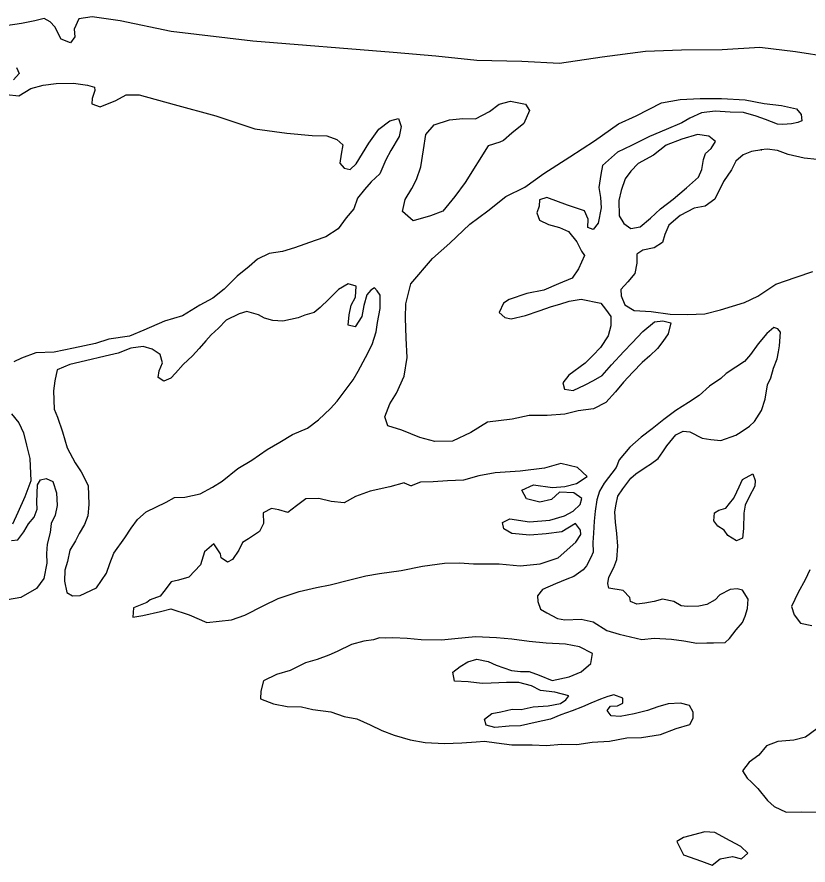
# Model space of a CAD drawing. Extents: x 1127717 to 1741049, y 2026793 to 2244711.
# Drawn here: x 1241323 to 1242120, y 2131690 to 2132543 of the extents above; entities that cross this region are included whole.
import ezdxf

# ---------------------------------------------------------------- set-up
doc = ezdxf.new("R2010")
doc.units = 0
doc.layers.add('9', color=7, linetype='Continuous')

msp = doc.modelspace()

# ---------------------------------------------------------------- linework, layer by layer
at = {"layer": '9'}
for points in [[(1241702.1, 2132507.55), (1241560.58, 2132519.21), (1241478.51, 2132528.78), (1241426.85, 2132539.57), (1241398.81, 2132543.42), (1241385.38, 2132541.6), (1241380.64, 2132530.97), (1241381.32, 2132523.47), (1241376.98, 2132517.36), (1241367.4, 2132521.14), (1241361.12, 2132533.51), (1241356.51, 2132538.41), (1241350.44, 2132541.77), (1241341.01, 2132539.54), (1241327.61, 2132536.72), (1241311.69, 2132534.34)], [(1242141.87, 2132502.95), (1242107.31, 2132508.14), (1242071.27, 2132512.79), (1242033.4, 2132510.39), (1241992.49, 2132509.92), (1241956.09, 2132508.56), (1241912.31, 2132503.02), (1241869.54, 2132496.49), (1241831.57, 2132498.6), (1241786.13, 2132499.52), (1241745.1, 2132504.06), (1241702.1, 2132507.55)], [(1241322.68, 2132492.54), (1241325.31, 2132486.6), (1241319.48, 2132479.95)], [(1241312.35, 2132465.26), (1241324.85, 2132464.06), (1241337.16, 2132471.36), (1241349.55, 2132474.66), (1241362.49, 2132476.46), (1241379.94, 2132476.88), (1241393.97, 2132474.71), (1241401, 2132472.87), (1241401.58, 2132469.38), (1241398.78, 2132461.3), (1241398.41, 2132455.79), (1241406.96, 2132452.99), (1241422.78, 2132459.37), (1241433.12, 2132465.12), (1241446.1, 2132464.93), (1241481.27, 2132455.25), (1241523.47, 2132443.73), (1241562.71, 2132430.64), (1241594.75, 2132426.39), (1241620.26, 2132423.99), (1241635.23, 2132423.85), (1241645.3, 2132420.08), (1241651.42, 2132414.72), (1241649.65, 2132405.16), (1241648.37, 2132396.12), (1241652.48, 2132391.21), (1241658.5, 2132389.85), (1241664.85, 2132395.51), (1241677.33, 2132416.34), (1241687.47, 2132430.59), (1241698.75, 2132438.87), (1241707.18, 2132441.08), (1241709.87, 2132433.13), (1241708.11, 2132423.07), (1241699.47, 2132408.85), (1241694.7, 2132399.72), (1241688.55, 2132385.56), (1241679.76, 2132377.34), (1241672.96, 2132369.67), (1241666.18, 2132361), (1241662.44, 2132350.39), (1241654.68, 2132341.2), (1241646.46, 2132329.99), (1241634.17, 2132322.19), (1241623.28, 2132318.42), (1241602.5, 2132310.92), (1241590.62, 2132307.13), (1241577.18, 2132305.31), (1241565.35, 2132299.52), (1241557.03, 2132292.32), (1241544.79, 2132282.51), (1241531.64, 2132269.19), (1241520.37, 2132260.41), (1241507.07, 2132253.08), (1241489.85, 2132242.66), (1241471.52, 2132237.22), (1241450.77, 2132228.22), (1241436.45, 2132221.87), (1241415.56, 2132218.87), (1241402.19, 2132214.55), (1241379.84, 2132210.01), (1241360.48, 2132206.05), (1241342.03, 2132205.11), (1241327.69, 2132199.76), (1241319.79, 2132196.07)], [(1241877.45, 2132353.99), (1241856.81, 2132361.51), (1241849.37, 2132359.33), (1241849.03, 2132352.81), (1241846.69, 2132346.25), (1241849.37, 2132338.8), (1241858.45, 2132334.51), (1241869.51, 2132331.27), (1241878.58, 2132327.48), (1241886.81, 2132317.16), (1241891.53, 2132307.76), (1241894.63, 2132303.32), (1241888.47, 2132289.66), (1241882.2, 2132280.5), (1241868.37, 2132274.66), (1241853.55, 2132268.3), (1241836.66, 2132264.9), (1241818.84, 2132258.97), (1241812.94, 2132255.33), (1241808.68, 2132245.71), (1241814.28, 2132240.84), (1241820.8, 2132239.49), (1241835.19, 2132242.84), (1241849.05, 2132247.67), (1241861.43, 2132251.97), (1241869.86, 2132254.17), (1241879.26, 2132257.4), (1241891.2, 2132259.18), (1241911.25, 2132255.15), (1241915.89, 2132249.25), (1241921.05, 2132241.87), (1241921.28, 2132232.36), (1241918.53, 2132222.28), (1241910.82, 2132210.58), (1241903.04, 2132202.39), (1241895.24, 2132194.69), (1241879.05, 2132182.79), (1241872.75, 2132175.13), (1241874.4, 2132168.66), (1241883.41, 2132167.37), (1241895.25, 2132173.16), (1241903.64, 2132177.37), (1241912.49, 2132182.58), (1241921.72, 2132193.32), (1241934.37, 2132206.63), (1241942.65, 2132215.34), (1241953.36, 2132226.61), (1241965.1, 2132236.4), (1241973.56, 2132237.6), (1241981.6, 2132235.29), (1241978.87, 2132224.21), (1241973.56, 2132216.57), (1241968.24, 2132209.44), (1241960.43, 2132202.24), (1241952.61, 2132195.55), (1241943.36, 2132185.82), (1241934.12, 2132175.59), (1241925.87, 2132165.88), (1241916.14, 2132155.13), (1241903.82, 2132148.83), (1241888.39, 2132146.96), (1241875, 2132143.64), (1241857.07, 2132142.22), (1241839.1, 2132142.29), (1241821.73, 2132138.37), (1241796.85, 2132135.28), (1241780.13, 2132124.87), (1241761.87, 2132116.43), (1241743.91, 2132116), (1241728.84, 2132120.15), (1241710.7, 2132127.23), (1241696.62, 2132131.9), (1241693.41, 2132140.84), (1241698.59, 2132153.98), (1241705.32, 2132164.65), (1241712.89, 2132181.86), (1241715.94, 2132200.45), (1241714.97, 2132219.96), (1241714.48, 2132240.47), (1241714.64, 2132254.5), (1241719.65, 2132274.64), (1241741.5, 2132300.2), (1241759.09, 2132315.63), (1241779.1, 2132334.63), (1241797.24, 2132348.08), (1241815.36, 2132362.53), (1241834.6, 2132372), (1241853.73, 2132385.97), (1241879.78, 2132402.61), (1241904.84, 2132418.72), (1241928.89, 2132435.82), (1241946.66, 2132443.75), (1241972.3, 2132456.87), (1241991.18, 2132460.32), (1242011.12, 2132461.3), (1242032.58, 2132461.31), (1242056.57, 2132459.87), (1242075.62, 2132456.32), (1242093.13, 2132454.23), (1242108.18, 2132451.08), (1242112.81, 2132445.18)], [(1241774.6, 2132376.58), (1241763.95, 2132362.81), (1241751.83, 2132348.01), (1241739.47, 2132343.21), (1241722.12, 2132338.29), (1241711.42, 2132347.55), (1241714.12, 2132359.63), (1241720.84, 2132370.8), (1241725.61, 2132379.93), (1241729.8, 2132392.54), (1241732.39, 2132409.63), (1241735.01, 2132425.21), (1241743.26, 2132434.92), (1241758.61, 2132439.79), (1241772.06, 2132441.11), (1241785.04, 2132440.92), (1241798.84, 2132448.26), (1241808.64, 2132455.5), (1241820.04, 2132458.77), (1241835.09, 2132455.62), (1241839.24, 2132449.21), (1241833.56, 2132436.06), (1241821.32, 2132426.26), (1241813.01, 2132419.05), (1241809.55, 2132417.47), (1241797.67, 2132413.68)], [(1242112.81, 2132445.18), (1242113.47, 2132438.69), (1242109.51, 2132437.09), (1242103.05, 2132435.94), (1242094.59, 2132435.24), (1242089.09, 2132435.61), (1242077, 2132440.33), (1242067.44, 2132443.61), (1242054.87, 2132447.31), (1242041.39, 2132447.5), (1242026.39, 2132448.64), (1242012.47, 2132446.81), (1242000.61, 2132441.52), (1241992.74, 2132436.83), (1241976.94, 2132429.95), (1241960.13, 2132423.04), (1241941.88, 2132414.09), (1241928.07, 2132407.26), (1241912.92, 2132393.88), (1241911.14, 2132384.83), (1241908.96, 2132371.76), (1241910.7, 2132361.78), (1241911.45, 2132351.29), (1241908.33, 2132335.69), (1241903.48, 2132329.57), (1241897.95, 2132331.44), (1241898.24, 2132339.96), (1241894.55, 2132348.38), (1241877.45, 2132353.99)], [(1241992.64, 2132420.3), (1241976.81, 2132414.42), (1241964.08, 2132404.11), (1241948.81, 2132395.73), (1241941.51, 2132388.05), (1241935.7, 2132380.4), (1241931.49, 2132368.79), (1241929.24, 2132358.72), (1241929.61, 2132343.21), (1241934.29, 2132335.31), (1241941.39, 2132330.47), (1241950.83, 2132332.19), (1241961.1, 2132340.95), (1241971.36, 2132350.21), (1241984.1, 2132360.02), (1241997.3, 2132371.35), (1242009.52, 2132382.15), (1242012.83, 2132389.74), (1242014.59, 2132399.8), (1242016.44, 2132405.85), (1242022.31, 2132410.99), (1242026.63, 2132418.11), (1242020.01, 2132423.46), (1242008.49, 2132425.19)], [(1242008.49, 2132425.19), (1241992.64, 2132420.3)], [(1241797.67, 2132413.68), (1241774.6, 2132376.58)], [(1242062.8, 2132407.95), (1242054.39, 2132404.75)], [(1242128.87, 2132400), (1242115.86, 2132401.2), (1242099.81, 2132404.82), (1242089.23, 2132409.08), (1242078.71, 2132410.33), (1242072.24, 2132409.67), (1242073.24, 2132409.7), (1242062.8, 2132407.95)], [(1242054.39, 2132404.75), (1242047.07, 2132398.06), (1242042.78, 2132389.45), (1242034.58, 2132377.74), (1242026.02, 2132360.01), (1242016.21, 2132352.77), (1242005.28, 2132351.01), (1241990.98, 2132343.66), (1241979.74, 2132333.88), (1241975.48, 2132324.27), (1241973.17, 2132316.2), (1241964.81, 2132311), (1241953.39, 2132308.72), (1241947.5, 2132304.58), (1241947.22, 2132295.56), (1241945.47, 2132285), (1241938.18, 2132276.82), (1241931.38, 2132269.15), (1241931.54, 2132262.64), (1241935.24, 2132253.72), (1241944.86, 2132247.94), (1241961.86, 2132246.84), (1241980.88, 2132244.29), (1241998.36, 2132243.7), (1242015.81, 2132244.61), (1242031.69, 2132248.49), (1242055.96, 2132256.08), (1242069.28, 2132262.4), (1242087.46, 2132274.35), (1242107.75, 2132281.34), (1242124.58, 2132287.25)], [(1241364.04, 2132140.54), (1241368.89, 2132125.64), (1241373.76, 2132109.73), (1241381.62, 2132094.4), (1241387.82, 2132085.53), (1241394.64, 2132071.67), (1241395.59, 2132052.67), (1241394.37, 2132041.12), (1241391.08, 2132032.53), (1241385.81, 2132023.4), (1241382, 2132015.8), (1241376.23, 2132006.65), (1241374.01, 2131995.08), (1241371.22, 2131986.5), (1241370.99, 2131975.48), (1241373.26, 2131964.02), (1241378.83, 2131960.65), (1241386.81, 2131960.84), (1241403.09, 2131968.73), (1241413.22, 2131983.49), (1241416.48, 2131993.08), (1241420.72, 2132003.7), (1241431.83, 2132018.98), (1241438.09, 2132028.64), (1241444.37, 2132037.3), (1241453.16, 2132045.02), (1241473.39, 2132055.01), (1241481.76, 2132059.72), (1241492.23, 2132059.97), (1241507.62, 2132063.34), (1241519.93, 2132070.14), (1241529.78, 2132075.88), (1241545.44, 2132088.77), (1241559.71, 2132097.11), (1241574.92, 2132107.99), (1241587.72, 2132115.3), (1241600.51, 2132123.12), (1241615.83, 2132129.49), (1241626.61, 2132137.75), (1241638.82, 2132149.06), (1241645.62, 2132156.73), (1241661.58, 2132178.14), (1241666.86, 2132186.77), (1241674.02, 2132200.46), (1241680.69, 2132213.64), (1241684.88, 2132226.25), (1241686.15, 2132235.8), (1241688.8, 2132249.88), (1241688.98, 2132263.4), (1241685.88, 2132267.83), (1241683.31, 2132270.78), (1241679.38, 2132268.18), (1241675.5, 2132263.58), (1241672.26, 2132252.99), (1241670.53, 2132241.94), (1241663.8, 2132231.26), (1241656.77, 2132233.1), (1241657.51, 2132243.63), (1241659.78, 2132253.2), (1241664.08, 2132261.31), (1241664.81, 2132272.34), (1241656.77, 2132274.65), (1241646.93, 2132268.91), (1241637.18, 2132259.17), (1241628.39, 2132250.95), (1241622.53, 2132245.8), (1241613.11, 2132243.08), (1241606.19, 2132240.41), (1241590.8, 2132237.04), (1241580.8, 2132237.81), (1241572.26, 2132240.11), (1241566.19, 2132243.47), (1241554.63, 2132246.7), (1241546.7, 2132244.51), (1241533.88, 2132238.2), (1241526.09, 2132230), (1241518.76, 2132223.32), (1241513.42, 2132217.18), (1241506.62, 2132209.51), (1241499.8, 2132202.34), (1241490.53, 2132193.61), (1241482.75, 2132184.91), (1241477.88, 2132179.79), (1241470.97, 2132176.62), (1241465.39, 2132180.5), (1241466.23, 2132187.02), (1241469.53, 2132195.11), (1241467.33, 2132203.57), (1241459.22, 2132208.89), (1241450.17, 2132211.68), (1241437.74, 2132209.88), (1241424.88, 2132205.07), (1241411.98, 2132201.76), (1241392.13, 2132197.28), (1241376.25, 2132193.4), (1241363.4, 2132188.09), (1241361.17, 2132177.02), (1241359.92, 2132166.98), (1241360.36, 2132148.47)], [(1242085, 2132189.68), (1242088.76, 2132199.28), (1242090.09, 2132206.32), (1242090.94, 2132212.35), (1242092.11, 2132225.89), (1242089.54, 2132229.34), (1242085.51, 2132230.74), (1242078.17, 2132224.56), (1242069.43, 2132214.34), (1242061.71, 2132203.64), (1242055.89, 2132196.5), (1242047.04, 2132190.78), (1242037.21, 2132184.54)], [(1242031.84, 2132179.4), (1242020.55, 2132171.63), (1242010.29, 2132162.37), (1241999.49, 2132155.1), (1241986.7, 2132147.29), (1241974.45, 2132137.99), (1241962.69, 2132128.7), (1241951.91, 2132120.43), (1241940.18, 2132110.14), (1241929.51, 2132097.37), (1241926.69, 2132089.79), (1241914.59, 2132073.98), (1241909.8, 2132065.86), (1241907.01, 2132057.28), (1241905.29, 2132045.73), (1241904.53, 2132035.69), (1241903.82, 2132023.66), (1241903.05, 2132014.13), (1241903.28, 2132004.62), (1241900.92, 2131999.06), (1241896.62, 2131990.95), (1241893.23, 2131986.86), (1241883.9, 2131980.13), (1241876.98, 2131977.46), (1241865.62, 2131972.69), (1241852.28, 2131966.86), (1241847.44, 2131960.74), (1241847.58, 2131954.74), (1241850.26, 2131947.29), (1241856.84, 2131943.44), (1241867.45, 2131937.68), (1241874.97, 2131936.36), (1241891.42, 2131937.25), (1241903.46, 2131934.53), (1241917.14, 2131925.84), (1241929.71, 2131922.13), (1241952.3, 2131916.66), (1241964.74, 2131917.96), (1241982.24, 2131916.87), (1241994.75, 2131915.16), (1242007.78, 2131912.97), (1242017.76, 2131913.21), (1242024.74, 2131913.37), (1242036.21, 2131913.64), (1242040.6, 2131917.75), (1242047.38, 2131926.43), (1242053.7, 2131933.59), (1242056.54, 2131940.16), (1242058.85, 2131947.73), (1242059.62, 2131957.26), (1242053.92, 2131966.13), (1242048.4, 2131967.51), (1242041.42, 2131966.84), (1242031.07, 2131961.59), (1242026.2, 2131956.47), (1242017.83, 2131951.76), (1242009.89, 2131950.07), (1241997.92, 2131949.79), (1241991.91, 2131950.65), (1241984.82, 2131954.98), (1241973.28, 2131957.21), (1241964.85, 2131955.01), (1241955.41, 2131953.29), (1241947.46, 2131952.1), (1241940.9, 2131954.94), (1241940.31, 2131958.94), (1241933.65, 2131965.79), (1241919.12, 2131968.45), (1241918.01, 2131972.93), (1241919.35, 2131979.47), (1241924.11, 2131989.09), (1241927.41, 2131997.18), (1241928.09, 2132010.72), (1241927.29, 2132023.22), (1241926.02, 2132034.7), (1241925.26, 2132045.2), (1241926.58, 2132052.74), (1241928.38, 2132060.79), (1241933.19, 2132068.42), (1241941.42, 2132079.13), (1241946.31, 2132083.25), (1241956.62, 2132090.5), (1241961.05, 2132093.11), (1241968.9, 2132098.8), (1241973.73, 2132105.43), (1241977.57, 2132111.53), (1241986.79, 2132122.76), (1241994.19, 2132126.44), (1242000.69, 2132125.59), (1242013.32, 2132119.38), (1242021.83, 2132118.08), (1242031.84, 2132116.82), (1242047.19, 2132122.19), (1242052.59, 2132125.82), (1242060.94, 2132131.53), (1242065.82, 2132136.15), (1242073.03, 2132147.33), (1242076.76, 2132158.44), (1242078.91, 2132173.01), (1242082.23, 2132180.1), (1242085, 2132189.68)], [(1242031.84, 2132179.4), (1242037.21, 2132184.54)], [(1241317.55, 2132143.95), (1241324.76, 2132134.6), (1241329.49, 2132124.7), (1241332.78, 2132112.26), (1241336.1, 2132098.82), (1241337.13, 2132076.32), (1241331.03, 2132060.15), (1241323.92, 2132044.46), (1241318.71, 2132032.82)], [(1241360.36, 2132148.47), (1241364.04, 2132140.54)], [(1241712.97, 2132074.21), (1241698.59, 2132070.37), (1241678.74, 2132065.89), (1241663.89, 2132060.53), (1241652.56, 2132054.25), (1241639.56, 2132055.45), (1241627.01, 2132058.66), (1241614.04, 2132058.35), (1241604.73, 2132051.12), (1241595.91, 2132044.4), (1241586.86, 2132047.19), (1241579.34, 2132048.51), (1241570.96, 2132044.31), (1241571.22, 2132033.3), (1241567.42, 2132025.2), (1241556.12, 2132017.92), (1241550.22, 2132014.28), (1241546.41, 2132006.68), (1241540.15, 2131997.02), (1241535.22, 2131994.39), (1241528.63, 2131998.74), (1241528.04, 2132002.74), (1241521.3, 2132013.09), (1241512.02, 2132004.86), (1241507.84, 2131991.74), (1241496.16, 2131979.45), (1241485.75, 2131976.2), (1241478.31, 2131974.52), (1241471.05, 2131964.84), (1241467.17, 2131960.24), (1241457.28, 2131956.5), (1241453.85, 2131953.91), (1241440.5, 2131948.59), (1241439.73, 2131939.06), (1241449.67, 2131940.8), (1241467.54, 2131944.73), (1241477.96, 2131947.48), (1241496.57, 2131941.41), (1241514.22, 2131933.81), (1241539.11, 2131936.41), (1241552.47, 2131941.23), (1241571.7, 2131950.7), (1241586, 2131958.05), (1241607.29, 2131965.06), (1241624.66, 2131968.98), (1241638.57, 2131971.81), (1241658.41, 2131976.79), (1241674.29, 2131980.67), (1241688.21, 2131983), (1241710.09, 2131986.02), (1241731.44, 2131990.53), (1241753.83, 2131993.57), (1241768.79, 2131993.92), (1241782.79, 2131992.75), (1241808.74, 2131992.87), (1241829.75, 2131990.86), (1241850.16, 2131992.85), (1241867.99, 2131998.78), (1241886.07, 2132014.73), (1241890.88, 2132022.35), (1241890.77, 2132026.86), (1241885.63, 2132033.24), (1241871.85, 2132024.91), (1241855.93, 2132023.03), (1241839.49, 2132021.63), (1241821.49, 2132023.21), (1241813.39, 2132028.03), (1241812.24, 2132034.51), (1241819.63, 2132038.19), (1241839.17, 2132035.15), (1241859.6, 2132036.63), (1241874.46, 2132040.99), (1241883.33, 2132045.71), (1241890.16, 2132052.38), (1241892.01, 2132058.43), (1241883.89, 2132064.24), (1241869.4, 2132064.9), (1241861.59, 2132057.71), (1241849.68, 2132054.92), (1241836.12, 2132058.1), (1241831.42, 2132067.01), (1241843.27, 2132072.29), (1241862.3, 2132069.74), (1241874.75, 2132070.54), (1241886.65, 2132073.82), (1241897.47, 2132080.59), (1241887.76, 2132089.87), (1241870.7, 2132093.97), (1241854.35, 2132089.08), (1241829.97, 2132086), (1241804.55, 2132084.39), (1241788.15, 2132081.5), (1241772.79, 2132077.13), (1241756.84, 2132076.25), (1241742.39, 2132075.41), (1241729.42, 2132075.1), (1241720.03, 2132071.37)], [(1242064.08, 2132083.54), (1242066.74, 2132076.59), (1242066.38, 2132071.07), (1242060.64, 2132060.42), (1242056.36, 2132051.81), (1242055.05, 2132043.77), (1242054.93, 2132028.24), (1242053.66, 2132018.7), (1242047.73, 2132016.06), (1242039.12, 2132021.36), (1242035.5, 2132026.78), (1242028.92, 2132030.63), (1242024.8, 2132036.04), (1242025.6, 2132044.07), (1242030.03, 2132046.68), (1242036.97, 2132048.85), (1242040.85, 2132053.44), (1242045.21, 2132059.06), (1242048.05, 2132065.13), (1242050.43, 2132070.19), (1242053.74, 2132077.78)], [(1242053.74, 2132077.78), (1242064.08, 2132083.54)], [(1241317.61, 2132016.27), (1241324.08, 2132016.93), (1241329.88, 2132025.08), (1241334.67, 2132033.2), (1241340.5, 2132039.85), (1241343.3, 2132047.92), (1241343.14, 2132054.93), (1241343.42, 2132063.95), (1241343.71, 2132072.47), (1241346.59, 2132077.54), (1241352.55, 2132078.69), (1241359.1, 2132075.84), (1241362.87, 2132064.41), (1241363.68, 2132051.41), (1241361.41, 2132041.85), (1241357.63, 2132033.24), (1241356.35, 2132024.2), (1241353.63, 2132012.62), (1241352.86, 2132003.09), (1241353.09, 2131993.58), (1241349.97, 2131977.99), (1241342.73, 2131967.8), (1241326.97, 2131958.92), (1241313.55, 2131956.6)], [(1241712.97, 2132074.21), (1241720.03, 2132071.37)], [(1242121.79, 2131986.77), (1242117.05, 2131976.64), (1242109.86, 2131963.96), (1242103.22, 2131949.78), (1242105.91, 2131941.33), (1242112.1, 2131932.97), (1242123.63, 2131930.74)], [(1241595.09, 2131849.11), (1241609.57, 2131848.96), (1241621.11, 2131846.23), (1241639.14, 2131843.65), (1241652.73, 2131838.96), (1241665.26, 2131836.76), (1241678.88, 2131830.57), (1241690.5, 2131824.84), (1241703.09, 2131820.13), (1241719.17, 2131815.5), (1241734.2, 2131812.86), (1241753.69, 2131811.82), (1241771.13, 2131812.73), (1241785.59, 2131813.57), (1241794.05, 2131814.28), (1241806.07, 2131812.56), (1241821.59, 2131810.42), (1241842.06, 2131810.41), (1241856.54, 2131809.75), (1241871.48, 2131811.1), (1241886.96, 2131810.97), (1241902.37, 2131813.34), (1241919.82, 2131814.25), (1241937.2, 2131817.67), (1241952.16, 2131818.02), (1241971.06, 2131820.98), (1241986.89, 2131826.86), (1242000.76, 2131831.19), (1242004.1, 2131837.28), (1242003.96, 2131843.28), (1242000.3, 2131850.21), (1241991.26, 2131852.5), (1241978.81, 2131851.7), (1241968.39, 2131848.95), (1241958, 2131845.2), (1241944.61, 2131841.88), (1241930.7, 2131839.04), (1241921.7, 2131839.83), (1241917.58, 2131845.24), (1241920.97, 2131849.33), (1241927.94, 2131849.99), (1241933.37, 2131852.63), (1241933.25, 2131857.63), (1241924.19, 2131860.92), (1241918.24, 2131859.28), (1241910.82, 2131856.6), (1241900.94, 2131852.36), (1241892.54, 2131848.65), (1241882.15, 2131844.9), (1241870.78, 2131840.63), (1241860.4, 2131836.38), (1241845.01, 2131833.01), (1241830.12, 2131829.65), (1241818.64, 2131829.38), (1241804.2, 2131828.04), (1241795.67, 2131830.34), (1241794.02, 2131836.31), (1241801.37, 2131841.99), (1241810.32, 2131843.7), (1241821.73, 2131846.47), (1241830.72, 2131846.19), (1241843.13, 2131848.98), (1241858.08, 2131849.84), (1241870.5, 2131852.14), (1241875.9, 2131855.77), (1241878.8, 2131859.84), (1241864.74, 2131863.52), (1241850.23, 2131865.18), (1241841.13, 2131869.97), (1241828.58, 2131873.17), (1241816.09, 2131873.38), (1241800.64, 2131872.51), (1241791.67, 2131872.3), (1241777.65, 2131873.97), (1241763.66, 2131874.64), (1241761.95, 2131883.61), (1241769.3, 2131889.29), (1241777.17, 2131893.99), (1241786.09, 2131896.7), (1241797.62, 2131894.47), (1241805.7, 2131890.66), (1241821.29, 2131885.52), (1241830.31, 2131884.23), (1241838.79, 2131884.43), (1241848.86, 2131880.66), (1241861.96, 2131875.47), (1241879.34, 2131878.88), (1241891.19, 2131884.17), (1241900.98, 2131892.41), (1241902.73, 2131902.47), (1241889.6, 2131909.17), (1241875.56, 2131911.84), (1241856.07, 2131912.88), (1241839.06, 2131914.48), (1241821.54, 2131917.07), (1241806.04, 2131918.2), (1241785.05, 2131919.21), (1241764.14, 2131917.21), (1241750.7, 2131915.89), (1241730.22, 2131916.4), (1241716.22, 2131917.57)], [(1241716.22, 2131917.57), (1241701.73, 2131918.23), (1241694.25, 2131918.06), (1241688.26, 2131918.41), (1241682.32, 2131916.27), (1241672.37, 2131915.03), (1241659.97, 2131911.74), (1241645.67, 2131904.39), (1241637.28, 2131900.68), (1241625.4, 2131896.4), (1241613.5, 2131893.11), (1241598.22, 2131885.24), (1241584.34, 2131881.4), (1241571.52, 2131875.09), (1241568.78, 2131864.51), (1241568.46, 2131856.99), (1241581.56, 2131851.8), (1241595.09, 2131849.11)], [(1242128.62, 2131826.71), (1242117.34, 2131818.43), (1242105.44, 2131815.15)], [(1242105.44, 2131815.15), (1242089.51, 2131813.77), (1242078.13, 2131809.49), (1242070.37, 2131800.3), (1242060.56, 2131793.06), (1242053.78, 2131784.38), (1242058.45, 2131776.98), (1242063.03, 2131773.09), (1242069.17, 2131766.72), (1242078.95, 2131754.44), (1242085.58, 2131748.59), (1242097.69, 2131742.87), (1242113.15, 2131743.23), (1242137.12, 2131742.8)], [(1241994.5, 2131717.39), (1241987.61, 2131713.22), (1241994.42, 2131699.86), (1242012.54, 2131693.28), (1242023.11, 2131689.53), (1242031.45, 2131695.73), (1242043.87, 2131698.03), (1242052.91, 2131695.74), (1242059.26, 2131701.4), (1242052.11, 2131708.24), (1242041.49, 2131714), (1242025.82, 2131722.14), (1242015.82, 2131722.9)], [(1242015.82, 2131722.9), (1241994.5, 2131717.39)]]:
    msp.add_lwpolyline(points, dxfattribs=at)

doc.saveas('drawing.dxf')
